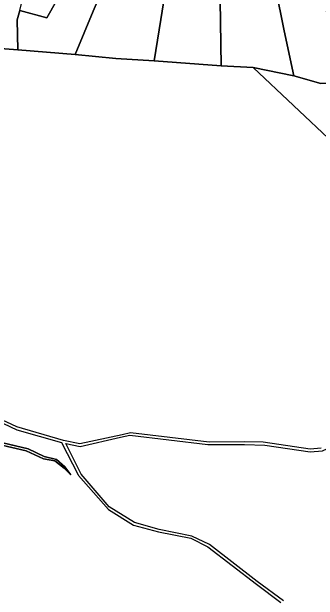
# Model space of a CAD drawing. Extents: x -477304 to -465429, y -1159113 to -1149210.
# Drawn here: x -471254 to -470879, y -1157709 to -1156987 of the extents above; entities that cross this region are included whole.
import ezdxf

# ---------------------------------------------------------------- set-up
doc = ezdxf.new("R2010")
doc.units = 0
doc.layers.add('PUPFL_s', color=7, linetype='Continuous')
doc.layers.add('voda_s', color=7, linetype='Continuous')

msp = doc.modelspace()

# ---------------------------------------------------------------- linework, layer by layer
at = {"layer": 'PUPFL_s'}
for points in [[(-470958.6, -1157055.74), (-470997.44, -1157053.71), (-471000.96, -1156839.66), (-471008.6, -1156773.03), (-471017.05, -1156704.1), (-471081.86, -1156583.69), (-471102.7, -1156566.52), (-471180.85, -1156502.14), (-471213.05, -1156483.92), (-471188.34, -1156446.78), (-471160.62, -1156465.56), (-471126.21, -1156502.67), (-471091.81, -1156539.75), (-471062.56, -1156571.29), (-470997.44, -1156687.62), (-470953.32, -1156851.38), (-470942.29, -1156904.51), (-470931.25, -1156957.72), (-470920.24, -1157010.77), (-470908.78, -1157066.01)], [(-471008.6, -1156773.03), (-471000.96, -1156839.66), (-470997.44, -1157053.71), (-471079.83, -1157047.34), (-471061.89, -1156935.63), (-471045.24, -1156832.11), (-471036.58, -1156718.59), (-471101.11, -1156593.99), (-471131.88, -1156577.56), (-471102.7, -1156566.52), (-471081.86, -1156583.69), (-471017.05, -1156704.1)], [(-471086.03, -1156825.5), (-471056.43, -1156733.11), (-471120.86, -1156609.06), (-471174.62, -1156593.74), (-471131.88, -1156577.56), (-471101.11, -1156593.99), (-471036.58, -1156718.59), (-471045.24, -1156832.11), (-471061.89, -1156935.63), (-471079.83, -1157047.34), (-471126.65, -1157044.55), (-471176.4, -1157039.7), (-471154.53, -1156986.38)], [(-471150.78, -1156616.84), (-471171.69, -1156606.44), (-471187.45, -1156598.6), (-471174.62, -1156593.74), (-471120.86, -1156609.06), (-471056.43, -1156733.11), (-471086.03, -1156825.5), (-471154.53, -1156986.38), (-471176.4, -1157039.7), (-471246.59, -1157033.93), (-471247.59, -1156997.14), (-471244.25, -1156985.65), (-471211.34, -1156994.66), (-471189.1, -1156955.48), (-471161.28, -1156924.38), (-471141.05, -1156840.67), (-471077.15, -1156746.45), (-471094.33, -1156712.55), (-471128.13, -1156645.66), (-471139.95, -1156622.28)], [(-471189.1, -1156955.48), (-471211.34, -1156994.66), (-471244.25, -1156985.65), (-471233.98, -1156943.28)], [(-470859.49, -1157148.84), (-470958.6, -1157055.74), (-470908.78, -1157066.01), (-470875.56, -1157075.32), (-470840.63, -1157073.1), (-470816.01, -1157073.77), (-470815.91, -1157085.9), (-470848.5, -1157107.87), (-470854.31, -1157136.83)]]:
    msp.add_lwpolyline(points, close=True, dxfattribs=at)
for points in [[(-471244.25, -1156985.65), (-471247.59, -1156997.14), (-471246.59, -1157033.93), (-471461.92, -1157017.46), (-471440.68, -1156958.74)], [(-470868.9, -1156986.68), (-470852.74, -1157034.5), (-470840.63, -1157073.1), (-470875.56, -1157075.32), (-470908.78, -1157066.01), (-470920.24, -1157010.77), (-470931.25, -1156957.72)], [(-471461.92, -1157017.46), (-471246.59, -1157033.93), (-471176.4, -1157039.7), (-471126.65, -1157044.55), (-471079.83, -1157047.34), (-470997.44, -1157053.71), (-470958.6, -1157055.74), (-470859.49, -1157148.84)], [(-470875.29, -1157522.37), (-470888.71, -1157523.4), (-470946.13, -1157515.02), (-470969.19, -1157514.59), (-471012.36, -1157515), (-471108.9, -1157503.6), (-471119.07, -1157505.83), (-471170.61, -1157517.14), (-471190.67, -1157512.75), (-471247.87, -1157496.21), (-471325.5, -1157460.09)], [(-471321.41, -1157465), (-471247.87, -1157499.9), (-471193.2, -1157515.42), (-471172.98, -1157554.98), (-471172.53, -1157555.85), (-471135.64, -1157597.27), (-471105.21, -1157616.67), (-471074.4, -1157624.86), (-471034.88, -1157632.77), (-471013.79, -1157643.21), (-470954.43, -1157688.91), (-470924.46, -1157711.56)], [(-470921.41, -1157709.53), (-470953.47, -1157685.89), (-471012.1, -1157640.45), (-471033.37, -1157630.01), (-471073.61, -1157621.9), (-471104, -1157613.53), (-471134.85, -1157594.16), (-471169.15, -1157554.35), (-471187.9, -1157516.76), (-471170.18, -1157520.05), (-471120.87, -1157508.96), (-471109.39, -1157506.38), (-471014.13, -1157517.7), (-470969.16, -1157517.72), (-470944.32, -1157518.43), (-470888.77, -1157526.84), (-470873.56, -1157525.61), (-470855.26, -1157516.81), (-470831.39, -1157491.55), (-470815.69, -1157485.69), (-470796.29, -1157486.95), (-470744.24, -1157541.08), (-470733.12, -1157555.79), (-470617.41, -1157743.87)], [(-471272.19, -1157517.57), (-471236.42, -1157525.38), (-471215.18, -1157535.44), (-471201.61, -1157537.82), (-471189.89, -1157546.97), (-471181.96, -1157555.15), (-471188.97, -1157545.3), (-471199.32, -1157536.09), (-471214.53, -1157532.29), (-471234.12, -1157522.9), (-471272.36, -1157513.92)]]:
    msp.add_lwpolyline(points, dxfattribs=at)
at = {"layer": 'voda_s'}
msp.add_lwpolyline([(-471272.36, -1157513.92), (-471234.12, -1157522.9), (-471214.53, -1157532.29), (-471199.32, -1157536.09), (-471188.97, -1157545.3), (-471181.96, -1157555.15), (-471189.89, -1157546.97), (-471201.61, -1157537.82), (-471215.18, -1157535.44), (-471236.42, -1157525.38), (-471272.19, -1157517.57)], dxfattribs=at)

doc.saveas('drawing.dxf')
